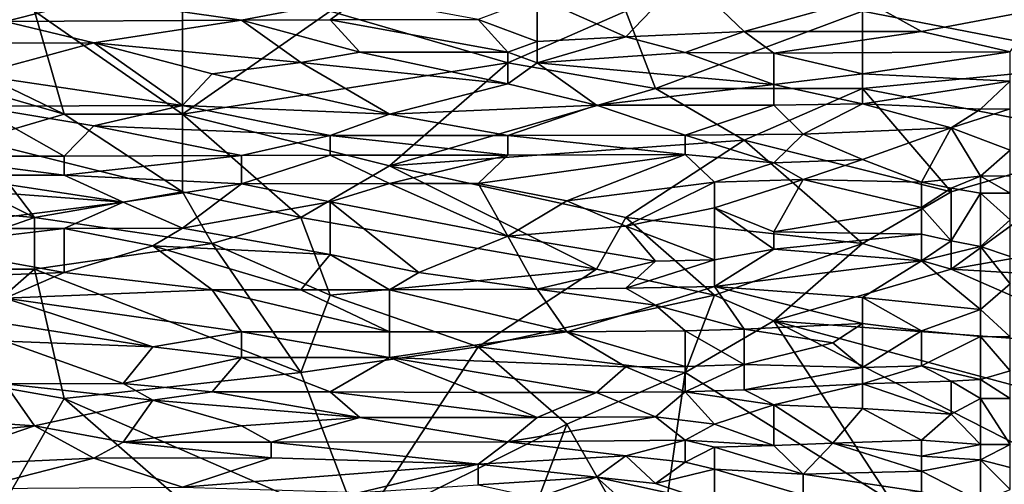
# Model space of a CAD drawing. Extents: x -161 to 11, y -10 to 160.
# Tile 283 of 499: x 0.1906 to 0.3395, y 0.1634 to 0.2337. Entities that reach past the tile are written whole.
import ezdxf

# ---------------------------------------------------------------- set-up
doc = ezdxf.new("R2010")
doc.units = 0
doc.header["$MEASUREMENT"] = 0
doc.layers.get('0').update_dxf_attribs({"linetype": 'CONTINUOUS'})

msp = doc.modelspace()

# ---------------------------------------------------------------- linework, layer by layer
for points in [[(0.31801, 0.23497, 0.26905), (0.35378, 0.24279, 0.26891), (0.35825, 0.22716, 0.26908)], [(0.17494, 0.2401, 0.63946), (0.18835, 0.2334, 0.62383), (0.20176, 0.23684, 0.63164)], [(0.26883, 0.23707, 0.63164), (0.28224, 0.23107, 0.61778), (0.29118, 0.24043, 0.63946)], [(0.28224, 0.23107, 0.61778), (0.30013, 0.23188, 0.61992), (0.29118, 0.24043, 0.63946)], [(0.29118, 0.24043, 0.63946), (0.30013, 0.23188, 0.61992), (0.31801, 0.23686, 0.63164)], [(0.15705, 0.23888, 0.26908), (0.19282, 0.23497, 0.2691), (0.19729, 0.21935, 0.26912)], [(0.17047, 0.22716, 0.26912), (0.15705, 0.23888, 0.26908), (0.19729, 0.21935, 0.26912)], [(0.19282, 0.23497, 0.2691), (0.21518, 0.23888, 0.26905), (0.21518, 0.21935, 0.26913)], [(0.23753, 0.23497, 0.2691), (0.21518, 0.21935, 0.26913), (0.21518, 0.23888, 0.26905)], [(0.22412, 0.2336, 0.62383), (0.20176, 0.23684, 0.63164), (0.18835, 0.2334, 0.62383)], [(0.20176, 0.23684, 0.63164), (0.22412, 0.2336, 0.62383), (0.242, 0.23703, 0.63164)], [(0.22412, 0.2336, 0.62383), (0.23753, 0.23365, 0.62383), (0.242, 0.23703, 0.63164)], [(0.242, 0.23703, 0.63164), (0.23753, 0.23365, 0.62383), (0.25989, 0.23368, 0.62383)], [(0.26883, 0.23038, 0.61602), (0.26883, 0.23707, 0.63164), (0.25989, 0.23368, 0.62383)], [(0.26883, 0.23038, 0.61602), (0.28224, 0.23107, 0.61778), (0.26883, 0.23707, 0.63164)], [(0.32695, 0.23186, 0.61992), (0.31801, 0.23686, 0.63164), (0.30013, 0.23188, 0.61992)], [(0.31801, 0.23686, 0.63164), (0.32695, 0.23186, 0.61992), (0.34484, 0.23525, 0.62774)], [(0.19729, 0.21935, 0.26912), (0.19282, 0.23497, 0.2691), (0.21518, 0.21935, 0.26913)], [(0.23753, 0.23497, 0.2691), (0.26436, 0.22716, 0.26914), (0.21518, 0.21935, 0.26913)], [(0.23753, 0.23497, 0.2691), (0.28224, 0.23497, 0.26907), (0.26436, 0.22716, 0.26914)], [(0.28224, 0.23497, 0.26907), (0.28671, 0.22326, 0.2691), (0.26436, 0.22716, 0.26914)], [(0.28671, 0.22326, 0.2691), (0.28224, 0.23497, 0.26907), (0.31801, 0.23497, 0.26905)], [(0.31801, 0.23497, 0.26905), (0.31801, 0.22326, 0.26909), (0.28671, 0.22326, 0.2691)], [(0.35825, 0.22716, 0.26908), (0.31801, 0.22326, 0.26909), (0.31801, 0.23497, 0.26905)], [(0.32695, 0.23186, 0.61992), (0.34036, 0.22881, 0.61211), (0.34484, 0.23525, 0.62774)], [(0.20176, 0.23018, 0.61602), (0.18835, 0.2334, 0.62383), (0.18388, 0.23011, 0.61602)], [(0.18835, 0.2334, 0.62383), (0.20176, 0.23018, 0.61602), (0.22412, 0.2336, 0.62383)], [(0.20176, 0.23018, 0.61602), (0.23306, 0.22719, 0.60821), (0.22412, 0.2336, 0.62383)], [(0.22412, 0.2336, 0.62383), (0.242, 0.22876, 0.61211), (0.23753, 0.23365, 0.62383)], [(0.242, 0.22876, 0.61211), (0.22412, 0.2336, 0.62383), (0.23306, 0.22719, 0.60821)], [(0.26436, 0.22877, 0.61211), (0.25989, 0.23368, 0.62383), (0.23753, 0.23365, 0.62383)], [(0.23753, 0.23365, 0.62383), (0.242, 0.22876, 0.61211), (0.26436, 0.22877, 0.61211)], [(0.26883, 0.23038, 0.61602), (0.25989, 0.23368, 0.62383), (0.26436, 0.22877, 0.61211)], [(0.29118, 0.22871, 0.61211), (0.28224, 0.23107, 0.61778), (0.26883, 0.22716, 0.60821)], [(0.26883, 0.23038, 0.61602), (0.26883, 0.22716, 0.60821), (0.28224, 0.23107, 0.61778)], [(0.28224, 0.23107, 0.61778), (0.29118, 0.22871, 0.61211), (0.30013, 0.23188, 0.61992)], [(0.3046, 0.22861, 0.61211), (0.30013, 0.23188, 0.61992), (0.29118, 0.22871, 0.61211)], [(0.32695, 0.23186, 0.61992), (0.30013, 0.23188, 0.61992), (0.3046, 0.22861, 0.61211)], [(0.32695, 0.23186, 0.61992), (0.3046, 0.22861, 0.61211), (0.34036, 0.22881, 0.61211)], [(0.18388, 0.22531, 0.6043), (0.21518, 0.2207, 0.59258), (0.20176, 0.23018, 0.61602)], [(0.18388, 0.23011, 0.61602), (0.18388, 0.22531, 0.6043), (0.20176, 0.23018, 0.61602)], [(0.20176, 0.23018, 0.61602), (0.21965, 0.22545, 0.6043), (0.23306, 0.22719, 0.60821)], [(0.20176, 0.23018, 0.61602), (0.21518, 0.2207, 0.59258), (0.21965, 0.22545, 0.6043)], [(0.26436, 0.22877, 0.61211), (0.26883, 0.22716, 0.60821), (0.26883, 0.23038, 0.61602)], [(0.242, 0.22876, 0.61211), (0.23306, 0.22719, 0.60821), (0.26436, 0.22397, 0.60039)], [(0.242, 0.22876, 0.61211), (0.26436, 0.22397, 0.60039), (0.26436, 0.22877, 0.61211)], [(0.26436, 0.22397, 0.60039), (0.26883, 0.22716, 0.60821), (0.26436, 0.22877, 0.61211)], [(0.3046, 0.22386, 0.60039), (0.29118, 0.22871, 0.61211), (0.26883, 0.22716, 0.60821)], [(0.29118, 0.22871, 0.61211), (0.3046, 0.22386, 0.60039), (0.3046, 0.22861, 0.61211)], [(0.3046, 0.22861, 0.61211), (0.31801, 0.22549, 0.6043), (0.34036, 0.22881, 0.61211)], [(0.31801, 0.22549, 0.6043), (0.3046, 0.22861, 0.61211), (0.3046, 0.22386, 0.60039)], [(0.31801, 0.22549, 0.6043), (0.34036, 0.22438, 0.60039), (0.34036, 0.22881, 0.61211)], [(0.17047, 0.22716, 0.26912), (0.19729, 0.21935, 0.26912), (0.18388, 0.21544, 0.2691)], [(0.21518, 0.21935, 0.26913), (0.26436, 0.22716, 0.26914), (0.24647, 0.21154, 0.26908)], [(0.21965, 0.22545, 0.6043), (0.24647, 0.21935, 0.58902), (0.23306, 0.22719, 0.60821)], [(0.23306, 0.22719, 0.60821), (0.24647, 0.21935, 0.58902), (0.26436, 0.22397, 0.60039)], [(0.26436, 0.22716, 0.26914), (0.28671, 0.22326, 0.2691), (0.24647, 0.21154, 0.26908)], [(0.26436, 0.22397, 0.60039), (0.27777, 0.22073, 0.59258), (0.26883, 0.22716, 0.60821)], [(0.26883, 0.22716, 0.60821), (0.27777, 0.22073, 0.59258), (0.3046, 0.22386, 0.60039)], [(0.31801, 0.22326, 0.26909), (0.35825, 0.22716, 0.26908), (0.35825, 0.21544, 0.26905)], [(0.18388, 0.22531, 0.6043), (0.18388, 0.22059, 0.59258), (0.21518, 0.2207, 0.59258)], [(0.21965, 0.22545, 0.6043), (0.21518, 0.2207, 0.59258), (0.24647, 0.21935, 0.58902)], [(0.3046, 0.22386, 0.60039), (0.31801, 0.22094, 0.59258), (0.31801, 0.22549, 0.6043)], [(0.34036, 0.22438, 0.60039), (0.31801, 0.22549, 0.6043), (0.31801, 0.22094, 0.59258)], [(0.26436, 0.22397, 0.60039), (0.24647, 0.21935, 0.58902), (0.27777, 0.22073, 0.59258)], [(0.27777, 0.22073, 0.59258), (0.3046, 0.22073, 0.59258), (0.3046, 0.22386, 0.60039)], [(0.3046, 0.22386, 0.60039), (0.3046, 0.22073, 0.59258), (0.31801, 0.22094, 0.59258)], [(0.31801, 0.22094, 0.59258), (0.33589, 0.22013, 0.58867), (0.34036, 0.22438, 0.60039)], [(0.33589, 0.22013, 0.58867), (0.34036, 0.22017, 0.58867), (0.34036, 0.22438, 0.60039)], [(0.28671, 0.22326, 0.2691), (0.30013, 0.21544, 0.26908), (0.24647, 0.21154, 0.26908)], [(0.28671, 0.22326, 0.2691), (0.31801, 0.22326, 0.26909), (0.30013, 0.21544, 0.26908)], [(0.30013, 0.21544, 0.26908), (0.31801, 0.22326, 0.26909), (0.33142, 0.20763, 0.26898)], [(0.35825, 0.21544, 0.26905), (0.33142, 0.20763, 0.26898), (0.31801, 0.22326, 0.26909)], [(0.17494, 0.21302, 0.57305), (0.19729, 0.21303, 0.57305), (0.18388, 0.22059, 0.59258)], [(0.18388, 0.22059, 0.59258), (0.20176, 0.2176, 0.58477), (0.21518, 0.2207, 0.59258)], [(0.19729, 0.21303, 0.57305), (0.20176, 0.2176, 0.58477), (0.18388, 0.22059, 0.59258)], [(0.23753, 0.21615, 0.58086), (0.21518, 0.2207, 0.59258), (0.20176, 0.2176, 0.58477)], [(0.21518, 0.2207, 0.59258), (0.23753, 0.21615, 0.58086), (0.24647, 0.21935, 0.58902)], [(0.24647, 0.21935, 0.58902), (0.26436, 0.21615, 0.58086), (0.27777, 0.22073, 0.59258)], [(0.27777, 0.22073, 0.59258), (0.26436, 0.21615, 0.58086), (0.29118, 0.21619, 0.58086)], [(0.27777, 0.22073, 0.59258), (0.29118, 0.21619, 0.58086), (0.3046, 0.22073, 0.59258)], [(0.29118, 0.21619, 0.58086), (0.30907, 0.21634, 0.58086), (0.3046, 0.22073, 0.59258)], [(0.30907, 0.21634, 0.58086), (0.31801, 0.22094, 0.59258), (0.3046, 0.22073, 0.59258)], [(0.33142, 0.21731, 0.58086), (0.31801, 0.22094, 0.59258), (0.30907, 0.21634, 0.58086)], [(0.31801, 0.22094, 0.59258), (0.33142, 0.21731, 0.58086), (0.33589, 0.22013, 0.58867)], [(0.16152, 0.21935, 0.26913), (0.19282, 0.20372, 0.26899), (0.14811, 0.20763, 0.26907)], [(0.16152, 0.21935, 0.26913), (0.18388, 0.21544, 0.2691), (0.19282, 0.20372, 0.26899)], [(0.18388, 0.21544, 0.2691), (0.19729, 0.21935, 0.26912), (0.21518, 0.20763, 0.26903)], [(0.21518, 0.21935, 0.26913), (0.21518, 0.20763, 0.26903), (0.19729, 0.21935, 0.26912)], [(0.24647, 0.21154, 0.26908), (0.23306, 0.20372, 0.26896), (0.21518, 0.21935, 0.26913)], [(0.23306, 0.20372, 0.26896), (0.21518, 0.20763, 0.26903), (0.21518, 0.21935, 0.26913)], [(0.26436, 0.21615, 0.58086), (0.24647, 0.21935, 0.58902), (0.23753, 0.21615, 0.58086)], [(0.34036, 0.22017, 0.58867), (0.33589, 0.22013, 0.58867), (0.33142, 0.21731, 0.58086)], [(0.33142, 0.21731, 0.58086), (0.34036, 0.21391, 0.56914), (0.34036, 0.22017, 0.58867)], [(0.20176, 0.2176, 0.58477), (0.19729, 0.21303, 0.57305), (0.22412, 0.21313, 0.57305)], [(0.20176, 0.2176, 0.58477), (0.22412, 0.21313, 0.57305), (0.23753, 0.21615, 0.58086)], [(0.23753, 0.21317, 0.57305), (0.23753, 0.21615, 0.58086), (0.22412, 0.21313, 0.57305)], [(0.23753, 0.21615, 0.58086), (0.26436, 0.21316, 0.57305), (0.26436, 0.21615, 0.58086)], [(0.26436, 0.21316, 0.57305), (0.23753, 0.21615, 0.58086), (0.23753, 0.21317, 0.57305)], [(0.26436, 0.21615, 0.58086), (0.29118, 0.21325, 0.57305), (0.29118, 0.21619, 0.58086)], [(0.29118, 0.21325, 0.57305), (0.26436, 0.21615, 0.58086), (0.26436, 0.21316, 0.57305)], [(0.29118, 0.21619, 0.58086), (0.3046, 0.21201, 0.56914), (0.30907, 0.21634, 0.58086)], [(0.29118, 0.21619, 0.58086), (0.29118, 0.21325, 0.57305), (0.3046, 0.21201, 0.56914)], [(0.3046, 0.21201, 0.56914), (0.31801, 0.21253, 0.56914), (0.30907, 0.21634, 0.58086)], [(0.33142, 0.21731, 0.58086), (0.30907, 0.21634, 0.58086), (0.31801, 0.21253, 0.56914)], [(0.31801, 0.21253, 0.56914), (0.32695, 0.20911, 0.55742), (0.33142, 0.21731, 0.58086)], [(0.32695, 0.20911, 0.55742), (0.33589, 0.20999, 0.55742), (0.33142, 0.21731, 0.58086)], [(0.33589, 0.20999, 0.55742), (0.34036, 0.21391, 0.56914), (0.33142, 0.21731, 0.58086)], [(0.21518, 0.20763, 0.26903), (0.19282, 0.20372, 0.26899), (0.18388, 0.21544, 0.2691)], [(0.24647, 0.21154, 0.26908), (0.30013, 0.21544, 0.26908), (0.28224, 0.20372, 0.26893)], [(0.30013, 0.21544, 0.26908), (0.31801, 0.19982, 0.26886), (0.28224, 0.20372, 0.26893)], [(0.33142, 0.20763, 0.26898), (0.31801, 0.19982, 0.26886), (0.30013, 0.21544, 0.26908)], [(0.35825, 0.21544, 0.26905), (0.37613, 0.20372, 0.26891), (0.33142, 0.19591, 0.26876)], [(0.33142, 0.19591, 0.26876), (0.33142, 0.20763, 0.26898), (0.35825, 0.21544, 0.26905)], [(0.17494, 0.21302, 0.57305), (0.19729, 0.21014, 0.56524), (0.19729, 0.21303, 0.57305)], [(0.19729, 0.21014, 0.56524), (0.17494, 0.21302, 0.57305), (0.17941, 0.21014, 0.56524)], [(0.19729, 0.21014, 0.56524), (0.22412, 0.20883, 0.56133), (0.22412, 0.21313, 0.57305)], [(0.22412, 0.21313, 0.57305), (0.19729, 0.21303, 0.57305), (0.19729, 0.21014, 0.56524)], [(0.22412, 0.21313, 0.57305), (0.22412, 0.20883, 0.56133), (0.23753, 0.21317, 0.57305)], [(0.22412, 0.20883, 0.56133), (0.24647, 0.20888, 0.56133), (0.23753, 0.21317, 0.57305)], [(0.23753, 0.21317, 0.57305), (0.24647, 0.20888, 0.56133), (0.26436, 0.21316, 0.57305)], [(0.25989, 0.2089, 0.56133), (0.26436, 0.21316, 0.57305), (0.24647, 0.20888, 0.56133)], [(0.26436, 0.21316, 0.57305), (0.25989, 0.2089, 0.56133), (0.29118, 0.21325, 0.57305)], [(0.25989, 0.2089, 0.56133), (0.2733, 0.20626, 0.55352), (0.29118, 0.21325, 0.57305)], [(0.29565, 0.20911, 0.56133), (0.29118, 0.21325, 0.57305), (0.2733, 0.20626, 0.55352)], [(0.29118, 0.21325, 0.57305), (0.29565, 0.20911, 0.56133), (0.3046, 0.21201, 0.56914)], [(0.33589, 0.20999, 0.55742), (0.34036, 0.21006, 0.55742), (0.34036, 0.21391, 0.56914)], [(0.23306, 0.20372, 0.26896), (0.24647, 0.21154, 0.26908), (0.27777, 0.19591, 0.26875)], [(0.28224, 0.20372, 0.26893), (0.27777, 0.19591, 0.26875), (0.24647, 0.21154, 0.26908)], [(0.30907, 0.20949, 0.56133), (0.3046, 0.21201, 0.56914), (0.29565, 0.20911, 0.56133)], [(0.3046, 0.21201, 0.56914), (0.30907, 0.20949, 0.56133), (0.31801, 0.21253, 0.56914)], [(0.32695, 0.20911, 0.55742), (0.31801, 0.21253, 0.56914), (0.30907, 0.20949, 0.56133)], [(0.20623, 0.20608, 0.55352), (0.17941, 0.21014, 0.56524), (0.17047, 0.20875, 0.56133)], [(0.20623, 0.20608, 0.55352), (0.19729, 0.21014, 0.56524), (0.17941, 0.21014, 0.56524)], [(0.22412, 0.20883, 0.56133), (0.19729, 0.21014, 0.56524), (0.20623, 0.20608, 0.55352)], [(0.33589, 0.20999, 0.55742), (0.32695, 0.20911, 0.55742), (0.33142, 0.20818, 0.55352)], [(0.33589, 0.20743, 0.54961), (0.33589, 0.20999, 0.55742), (0.33142, 0.20818, 0.55352)], [(0.33589, 0.20999, 0.55742), (0.34036, 0.20743, 0.54961), (0.34036, 0.21006, 0.55742)], [(0.34036, 0.20743, 0.54961), (0.33589, 0.20999, 0.55742), (0.33589, 0.20743, 0.54961)], [(0.17047, 0.20875, 0.56133), (0.17494, 0.20208, 0.5418), (0.20623, 0.20608, 0.55352)], [(0.20623, 0.20608, 0.55352), (0.21518, 0.20211, 0.5418), (0.22412, 0.20883, 0.56133)], [(0.22412, 0.20883, 0.56133), (0.21518, 0.20211, 0.5418), (0.23753, 0.20613, 0.55352)], [(0.22412, 0.20883, 0.56133), (0.23753, 0.20613, 0.55352), (0.24647, 0.20888, 0.56133)], [(0.23753, 0.20613, 0.55352), (0.26436, 0.20093, 0.53789), (0.24647, 0.20888, 0.56133)], [(0.26436, 0.20093, 0.53789), (0.25989, 0.2089, 0.56133), (0.24647, 0.20888, 0.56133)], [(0.25989, 0.2089, 0.56133), (0.26436, 0.20093, 0.53789), (0.2733, 0.20626, 0.55352)], [(0.2733, 0.20626, 0.55352), (0.28224, 0.20243, 0.5418), (0.29565, 0.20911, 0.56133)], [(0.29565, 0.20522, 0.54961), (0.29565, 0.20911, 0.56133), (0.28224, 0.20243, 0.5418)], [(0.29565, 0.20911, 0.56133), (0.29565, 0.20522, 0.54961), (0.30907, 0.20949, 0.56133)], [(0.3046, 0.20155, 0.53789), (0.30907, 0.20949, 0.56133), (0.29565, 0.20522, 0.54961)], [(0.30907, 0.20949, 0.56133), (0.3046, 0.20155, 0.53789), (0.32695, 0.20524, 0.54571)], [(0.30907, 0.20949, 0.56133), (0.32695, 0.20524, 0.54571), (0.32695, 0.20911, 0.55742)], [(0.32695, 0.20911, 0.55742), (0.32695, 0.20524, 0.54571), (0.33142, 0.20818, 0.55352)], [(0.19282, 0.20372, 0.26899), (0.17047, 0.19591, 0.26881), (0.14811, 0.20763, 0.26907)], [(0.21518, 0.20763, 0.26903), (0.21965, 0.19982, 0.26888), (0.19282, 0.20372, 0.26899)], [(0.23306, 0.20372, 0.26896), (0.21965, 0.19982, 0.26888), (0.21518, 0.20763, 0.26903)], [(0.33142, 0.20763, 0.26898), (0.33142, 0.19591, 0.26876), (0.31801, 0.19982, 0.26886)], [(0.33142, 0.20021, 0.53008), (0.33142, 0.20818, 0.55352), (0.32695, 0.20524, 0.54571)], [(0.33142, 0.20818, 0.55352), (0.33142, 0.20021, 0.53008), (0.33589, 0.20743, 0.54961)], [(0.33589, 0.19934, 0.52617), (0.33589, 0.20743, 0.54961), (0.33142, 0.20021, 0.53008)], [(0.33589, 0.20743, 0.54961), (0.34036, 0.20337, 0.53789), (0.34036, 0.20743, 0.54961)], [(0.33589, 0.19934, 0.52617), (0.34036, 0.20337, 0.53789), (0.33589, 0.20743, 0.54961)], [(0.19729, 0.20206, 0.5418), (0.20623, 0.20608, 0.55352), (0.17494, 0.20208, 0.5418)], [(0.19729, 0.20206, 0.5418), (0.21518, 0.20211, 0.5418), (0.20623, 0.20608, 0.55352)], [(0.21518, 0.20211, 0.5418), (0.23753, 0.19812, 0.53008), (0.23753, 0.20613, 0.55352)], [(0.25094, 0.19544, 0.52227), (0.26436, 0.20093, 0.53789), (0.23753, 0.20613, 0.55352)], [(0.23753, 0.19812, 0.53008), (0.25094, 0.19544, 0.52227), (0.23753, 0.20613, 0.55352)], [(0.26436, 0.20093, 0.53789), (0.28224, 0.20243, 0.5418), (0.2733, 0.20626, 0.55352)], [(0.28224, 0.20243, 0.5418), (0.29565, 0.19733, 0.52617), (0.29565, 0.20522, 0.54961)], [(0.3046, 0.19895, 0.53008), (0.3046, 0.20155, 0.53789), (0.29565, 0.20522, 0.54961)], [(0.3046, 0.19895, 0.53008), (0.29565, 0.20522, 0.54961), (0.29565, 0.19733, 0.52617)], [(0.3046, 0.20155, 0.53789), (0.32695, 0.20122, 0.53399), (0.32695, 0.20524, 0.54571)], [(0.33142, 0.20021, 0.53008), (0.32695, 0.20524, 0.54571), (0.32695, 0.20122, 0.53399)], [(0.19282, 0.20372, 0.26899), (0.19282, 0.19591, 0.26882), (0.17047, 0.19591, 0.26881)], [(0.21965, 0.19982, 0.26888), (0.19282, 0.19591, 0.26882), (0.19282, 0.20372, 0.26899)], [(0.23306, 0.20372, 0.26896), (0.23753, 0.19201, 0.26865), (0.21965, 0.19982, 0.26888)], [(0.27777, 0.19591, 0.26875), (0.23753, 0.19201, 0.26865), (0.23306, 0.20372, 0.26896)], [(0.27777, 0.19591, 0.26875), (0.28224, 0.20372, 0.26893), (0.29565, 0.19201, 0.26861)], [(0.31801, 0.19982, 0.26886), (0.29565, 0.19201, 0.26861), (0.28224, 0.20372, 0.26893)], [(0.33142, 0.19591, 0.26876), (0.37613, 0.20372, 0.26891), (0.39849, 0.19201, 0.26865)], [(0.34036, 0.19784, 0.52227), (0.34036, 0.20337, 0.53789), (0.33589, 0.19934, 0.52617)], [(0.17494, 0.20208, 0.5418), (0.17494, 0.19947, 0.53399), (0.19729, 0.20206, 0.5418)], [(0.17494, 0.19947, 0.53399), (0.19729, 0.19543, 0.52227), (0.19729, 0.20206, 0.5418)], [(0.19729, 0.20206, 0.5418), (0.2107, 0.19946, 0.53399), (0.21518, 0.20211, 0.5418)], [(0.2107, 0.19946, 0.53399), (0.19729, 0.20206, 0.5418), (0.19729, 0.19543, 0.52227)], [(0.21518, 0.20211, 0.5418), (0.2107, 0.19946, 0.53399), (0.23753, 0.19812, 0.53008)], [(0.26436, 0.20093, 0.53789), (0.28671, 0.19712, 0.52617), (0.28224, 0.20243, 0.5418)], [(0.28671, 0.19712, 0.52617), (0.29565, 0.19733, 0.52617), (0.28224, 0.20243, 0.5418)], [(0.32695, 0.20122, 0.53399), (0.3046, 0.20155, 0.53789), (0.3046, 0.19895, 0.53008)], [(0.3046, 0.19895, 0.53008), (0.32695, 0.1972, 0.52227), (0.32695, 0.20122, 0.53399)], [(0.32695, 0.1972, 0.52227), (0.33142, 0.20021, 0.53008), (0.32695, 0.20122, 0.53399)], [(0.21965, 0.19982, 0.26888), (0.23306, 0.18029, 0.26813), (0.19282, 0.19591, 0.26882)], [(0.23753, 0.19201, 0.26865), (0.23306, 0.18029, 0.26813), (0.21965, 0.19982, 0.26888)], [(0.26883, 0.19289, 0.51446), (0.26436, 0.20093, 0.53789), (0.25094, 0.19544, 0.52227)], [(0.26436, 0.20093, 0.53789), (0.26883, 0.19289, 0.51446), (0.28671, 0.19712, 0.52617)], [(0.29565, 0.19201, 0.26861), (0.31801, 0.19982, 0.26886), (0.3046, 0.1881, 0.26847)], [(0.31801, 0.19982, 0.26886), (0.33142, 0.19591, 0.26876), (0.3046, 0.1881, 0.26847)], [(0.33589, 0.19934, 0.52617), (0.33142, 0.20021, 0.53008), (0.32695, 0.1972, 0.52227)], [(0.17494, 0.19947, 0.53399), (0.16599, 0.19419, 0.51836), (0.19729, 0.19543, 0.52227)], [(0.19729, 0.19543, 0.52227), (0.21965, 0.19282, 0.51446), (0.2107, 0.19946, 0.53399)], [(0.2107, 0.19946, 0.53399), (0.23306, 0.19279, 0.51446), (0.23753, 0.19812, 0.53008)], [(0.2107, 0.19946, 0.53399), (0.21965, 0.19282, 0.51446), (0.23306, 0.19279, 0.51446)], [(0.23306, 0.19279, 0.51446), (0.24647, 0.19282, 0.51446), (0.23753, 0.19812, 0.53008)], [(0.24647, 0.19282, 0.51446), (0.25094, 0.19544, 0.52227), (0.23753, 0.19812, 0.53008)], [(0.3046, 0.19895, 0.53008), (0.29565, 0.19332, 0.51446), (0.32695, 0.1972, 0.52227)], [(0.29565, 0.19733, 0.52617), (0.29565, 0.19332, 0.51446), (0.3046, 0.19895, 0.53008)], [(0.32695, 0.1972, 0.52227), (0.33589, 0.18981, 0.49883), (0.33589, 0.19934, 0.52617)], [(0.33589, 0.19934, 0.52617), (0.34036, 0.19373, 0.51055), (0.34036, 0.19784, 0.52227)], [(0.33589, 0.18981, 0.49883), (0.34036, 0.19373, 0.51055), (0.33589, 0.19934, 0.52617)], [(0.26883, 0.19289, 0.51446), (0.28224, 0.19303, 0.51446), (0.28671, 0.19712, 0.52617)], [(0.29565, 0.19332, 0.51446), (0.29565, 0.19733, 0.52617), (0.28224, 0.19303, 0.51446)], [(0.28671, 0.19712, 0.52617), (0.28224, 0.19303, 0.51446), (0.29565, 0.19733, 0.52617)], [(0.31801, 0.19166, 0.50664), (0.32695, 0.1972, 0.52227), (0.29565, 0.19332, 0.51446)], [(0.31801, 0.19166, 0.50664), (0.33589, 0.18981, 0.49883), (0.32695, 0.1972, 0.52227)], [(0.16599, 0.19419, 0.51836), (0.18835, 0.19152, 0.51055), (0.19729, 0.19543, 0.52227)], [(0.19282, 0.19591, 0.26882), (0.17494, 0.18029, 0.26819), (0.17047, 0.19591, 0.26881)], [(0.19282, 0.19591, 0.26882), (0.19729, 0.17638, 0.26799), (0.17494, 0.18029, 0.26819)], [(0.19729, 0.19543, 0.52227), (0.18835, 0.19152, 0.51055), (0.21965, 0.19282, 0.51446)], [(0.19729, 0.17638, 0.26799), (0.19282, 0.19591, 0.26882), (0.23306, 0.18029, 0.26813)], [(0.23753, 0.19201, 0.26865), (0.27777, 0.19591, 0.26875), (0.25989, 0.18419, 0.26831)], [(0.26883, 0.19289, 0.51446), (0.25094, 0.19544, 0.52227), (0.24647, 0.19282, 0.51446)], [(0.27777, 0.19591, 0.26875), (0.29565, 0.19201, 0.26861), (0.25989, 0.18419, 0.26831)], [(0.33142, 0.19591, 0.26876), (0.35825, 0.18419, 0.26835), (0.3046, 0.1881, 0.26847)], [(0.35825, 0.18419, 0.26835), (0.33142, 0.19591, 0.26876), (0.39849, 0.19201, 0.26865)], [(0.33589, 0.18981, 0.49883), (0.34036, 0.18571, 0.48711), (0.34036, 0.19373, 0.51055)], [(0.18835, 0.19152, 0.51055), (0.22412, 0.18644, 0.49492), (0.21965, 0.19282, 0.51446)], [(0.24647, 0.18644, 0.49492), (0.23306, 0.19279, 0.51446), (0.21965, 0.19282, 0.51446)], [(0.21965, 0.19282, 0.51446), (0.22412, 0.18644, 0.49492), (0.24647, 0.18644, 0.49492)], [(0.23306, 0.19279, 0.51446), (0.24647, 0.18644, 0.49492), (0.24647, 0.19282, 0.51446)], [(0.24647, 0.19282, 0.51446), (0.2733, 0.18644, 0.49492), (0.26883, 0.19289, 0.51446)], [(0.24647, 0.19282, 0.51446), (0.24647, 0.18644, 0.49492), (0.2733, 0.18644, 0.49492)], [(0.26883, 0.19289, 0.51446), (0.28671, 0.19049, 0.50664), (0.28224, 0.19303, 0.51446)], [(0.26883, 0.19289, 0.51446), (0.2733, 0.18644, 0.49492), (0.28671, 0.19049, 0.50664)], [(0.29565, 0.19332, 0.51446), (0.28224, 0.19303, 0.51446), (0.28671, 0.19049, 0.50664)], [(0.28671, 0.19049, 0.50664), (0.30013, 0.18685, 0.49492), (0.29565, 0.19332, 0.51446)], [(0.29565, 0.19332, 0.51446), (0.30013, 0.18685, 0.49492), (0.31801, 0.1877, 0.49492)], [(0.29565, 0.19332, 0.51446), (0.31801, 0.1877, 0.49492), (0.31801, 0.19166, 0.50664)], [(0.18835, 0.19152, 0.51055), (0.2107, 0.18419, 0.4882), (0.22412, 0.18644, 0.49492)], [(0.18835, 0.18769, 0.49883), (0.2107, 0.18419, 0.4882), (0.18835, 0.19152, 0.51055)], [(0.25989, 0.18419, 0.26831), (0.23306, 0.18029, 0.26813), (0.23753, 0.19201, 0.26865)], [(0.29565, 0.19201, 0.26861), (0.29118, 0.18029, 0.26812), (0.25989, 0.18419, 0.26831)], [(0.3046, 0.1881, 0.26847), (0.29118, 0.18029, 0.26812), (0.29565, 0.19201, 0.26861)], [(0.31801, 0.19166, 0.50664), (0.32695, 0.18659, 0.49102), (0.33589, 0.18981, 0.49883)], [(0.31801, 0.1877, 0.49492), (0.32695, 0.18659, 0.49102), (0.31801, 0.19166, 0.50664)], [(0.2733, 0.18644, 0.49492), (0.29118, 0.18659, 0.49492), (0.28671, 0.19049, 0.50664)], [(0.28671, 0.19049, 0.50664), (0.29118, 0.18659, 0.49492), (0.30013, 0.18685, 0.49492)], [(0.32695, 0.18659, 0.49102), (0.33589, 0.18574, 0.48711), (0.33589, 0.18981, 0.49883)], [(0.33589, 0.18574, 0.48711), (0.34036, 0.18571, 0.48711), (0.33589, 0.18981, 0.49883)], [(0.18835, 0.18769, 0.49883), (0.18835, 0.18505, 0.49102), (0.2107, 0.18419, 0.4882)], [(0.29118, 0.18029, 0.26812), (0.3046, 0.1881, 0.26847), (0.32248, 0.16076, 0.26729)], [(0.31354, 0.18476, 0.48711), (0.31801, 0.1877, 0.49492), (0.30013, 0.18685, 0.49492)], [(0.3046, 0.1881, 0.26847), (0.35825, 0.18419, 0.26835), (0.36272, 0.17247, 0.26787)], [(0.36272, 0.17247, 0.26787), (0.35825, 0.16076, 0.26739), (0.3046, 0.1881, 0.26847)], [(0.35825, 0.16076, 0.26739), (0.32248, 0.16076, 0.26729), (0.3046, 0.1881, 0.26847)], [(0.31354, 0.18476, 0.48711), (0.31801, 0.18107, 0.47539), (0.31801, 0.1877, 0.49492)], [(0.31801, 0.18107, 0.47539), (0.32695, 0.18659, 0.49102), (0.31801, 0.1877, 0.49492)], [(0.2107, 0.18419, 0.4882), (0.22412, 0.18258, 0.48321), (0.22412, 0.18644, 0.49492)], [(0.22412, 0.18644, 0.49492), (0.24647, 0.18255, 0.48321), (0.24647, 0.18644, 0.49492)], [(0.22412, 0.18644, 0.49492), (0.22412, 0.18258, 0.48321), (0.24647, 0.18255, 0.48321)], [(0.28224, 0.18117, 0.4793), (0.2733, 0.18644, 0.49492), (0.24647, 0.18255, 0.48321)], [(0.24647, 0.18644, 0.49492), (0.24647, 0.18255, 0.48321), (0.2733, 0.18644, 0.49492)], [(0.29118, 0.18121, 0.4793), (0.29118, 0.18659, 0.49492), (0.2733, 0.18644, 0.49492)], [(0.2733, 0.18644, 0.49492), (0.28224, 0.18117, 0.4793), (0.29118, 0.18121, 0.4793)], [(0.30013, 0.18149, 0.4793), (0.30013, 0.18685, 0.49492), (0.29118, 0.18659, 0.49492)], [(0.29118, 0.18121, 0.4793), (0.30013, 0.18149, 0.4793), (0.29118, 0.18659, 0.49492)], [(0.30013, 0.18685, 0.49492), (0.30013, 0.18149, 0.4793), (0.31354, 0.18476, 0.48711)], [(0.31801, 0.18107, 0.47539), (0.32695, 0.18131, 0.47539), (0.32695, 0.18659, 0.49102)], [(0.32695, 0.18659, 0.49102), (0.32695, 0.18131, 0.47539), (0.33589, 0.18574, 0.48711)], [(0.18835, 0.18505, 0.49102), (0.20623, 0.17865, 0.47149), (0.2107, 0.18419, 0.4882)], [(0.20623, 0.17865, 0.47149), (0.18835, 0.18505, 0.49102), (0.18835, 0.17857, 0.47149)], [(0.30013, 0.18149, 0.4793), (0.31801, 0.18107, 0.47539), (0.31354, 0.18476, 0.48711)], [(0.33589, 0.17925, 0.46758), (0.33589, 0.18574, 0.48711), (0.32695, 0.18131, 0.47539)], [(0.33589, 0.18574, 0.48711), (0.34036, 0.18056, 0.47149), (0.34036, 0.18571, 0.48711)], [(0.33589, 0.17925, 0.46758), (0.34036, 0.18056, 0.47149), (0.33589, 0.18574, 0.48711)], [(0.22412, 0.18258, 0.48321), (0.2107, 0.18419, 0.4882), (0.20623, 0.17865, 0.47149)], [(0.242, 0.15685, 0.267), (0.23306, 0.18029, 0.26813), (0.25989, 0.18419, 0.26831)], [(0.2733, 0.17247, 0.26775), (0.242, 0.15685, 0.267), (0.25989, 0.18419, 0.26831)], [(0.29118, 0.18029, 0.26812), (0.2733, 0.17247, 0.26775), (0.25989, 0.18419, 0.26831)], [(0.20623, 0.17865, 0.47149), (0.21965, 0.17735, 0.46758), (0.22412, 0.18258, 0.48321)], [(0.21965, 0.17735, 0.46758), (0.23753, 0.17735, 0.46758), (0.22412, 0.18258, 0.48321)], [(0.22412, 0.18258, 0.48321), (0.23753, 0.17735, 0.46758), (0.24647, 0.18255, 0.48321)], [(0.23753, 0.17735, 0.46758), (0.25989, 0.17728, 0.46758), (0.24647, 0.18255, 0.48321)], [(0.24647, 0.18255, 0.48321), (0.27777, 0.17728, 0.46758), (0.28224, 0.18117, 0.4793)], [(0.27777, 0.17728, 0.46758), (0.24647, 0.18255, 0.48321), (0.25989, 0.17728, 0.46758)], [(0.19729, 0.17638, 0.26799), (0.18835, 0.16076, 0.26716), (0.17494, 0.18029, 0.26819)], [(0.19729, 0.17638, 0.26799), (0.23306, 0.18029, 0.26813), (0.242, 0.15685, 0.267)], [(0.28671, 0.14904, 0.26669), (0.2733, 0.17247, 0.26775), (0.29118, 0.18029, 0.26812)], [(0.29118, 0.17738, 0.46758), (0.28224, 0.18117, 0.4793), (0.27777, 0.17728, 0.46758)], [(0.28224, 0.18117, 0.4793), (0.29118, 0.17738, 0.46758), (0.29118, 0.18121, 0.4793)], [(0.32248, 0.16076, 0.26729), (0.28671, 0.14904, 0.26669), (0.29118, 0.18029, 0.26812)], [(0.29118, 0.17738, 0.46758), (0.30013, 0.17766, 0.46758), (0.30013, 0.18149, 0.4793)], [(0.29118, 0.18121, 0.4793), (0.29118, 0.17738, 0.46758), (0.30013, 0.18149, 0.4793)], [(0.31801, 0.18107, 0.47539), (0.30013, 0.18149, 0.4793), (0.30013, 0.17766, 0.46758)], [(0.31801, 0.17856, 0.46758), (0.31801, 0.18107, 0.47539), (0.30013, 0.17766, 0.46758)], [(0.31801, 0.18107, 0.47539), (0.31801, 0.17856, 0.46758), (0.32695, 0.18131, 0.47539)], [(0.31801, 0.17856, 0.46758), (0.33142, 0.17896, 0.46758), (0.32695, 0.18131, 0.47539)], [(0.32695, 0.18131, 0.47539), (0.33142, 0.17896, 0.46758), (0.33589, 0.17925, 0.46758)], [(0.33589, 0.17925, 0.46758), (0.34036, 0.17638, 0.45823), (0.34036, 0.18056, 0.47149)], [(0.31801, 0.17856, 0.46758), (0.33142, 0.17398, 0.45196), (0.33142, 0.17896, 0.46758)], [(0.33589, 0.17638, 0.45842), (0.33589, 0.17925, 0.46758), (0.33142, 0.17896, 0.46758)], [(0.33142, 0.17398, 0.45196), (0.33589, 0.17638, 0.45842), (0.33142, 0.17896, 0.46758)], [(0.34036, 0.17638, 0.45823), (0.33589, 0.17925, 0.46758), (0.33589, 0.17638, 0.45842)], [(0.17494, 0.17342, 0.45586), (0.19282, 0.17221, 0.45196), (0.18835, 0.17857, 0.47149)], [(0.18835, 0.17857, 0.47149), (0.2107, 0.17609, 0.46367), (0.20623, 0.17865, 0.47149)], [(0.18835, 0.17857, 0.47149), (0.19282, 0.17221, 0.45196), (0.2107, 0.17609, 0.46367)], [(0.21965, 0.17735, 0.46758), (0.20623, 0.17865, 0.47149), (0.2107, 0.17609, 0.46367)], [(0.242, 0.1735, 0.45586), (0.21965, 0.17735, 0.46758), (0.2107, 0.17609, 0.46367)], [(0.242, 0.1735, 0.45586), (0.23753, 0.17735, 0.46758), (0.21965, 0.17735, 0.46758)], [(0.23753, 0.17735, 0.46758), (0.26883, 0.1735, 0.45586), (0.25989, 0.17728, 0.46758)], [(0.23753, 0.17735, 0.46758), (0.242, 0.1735, 0.45586), (0.26883, 0.1735, 0.45586)], [(0.26883, 0.1735, 0.45586), (0.27777, 0.17728, 0.46758), (0.25989, 0.17728, 0.46758)], [(0.26883, 0.1735, 0.45586), (0.28671, 0.17361, 0.45586), (0.27777, 0.17728, 0.46758)], [(0.27777, 0.17728, 0.46758), (0.28671, 0.17361, 0.45586), (0.29118, 0.17738, 0.46758)], [(0.29565, 0.17247, 0.4516), (0.29118, 0.17738, 0.46758), (0.28671, 0.17361, 0.45586)], [(0.29118, 0.17738, 0.46758), (0.3046, 0.17542, 0.45977), (0.30013, 0.17766, 0.46758)], [(0.3046, 0.17542, 0.45977), (0.29118, 0.17738, 0.46758), (0.29565, 0.17247, 0.4516)], [(0.31801, 0.17856, 0.46758), (0.30013, 0.17766, 0.46758), (0.3046, 0.17542, 0.45977)], [(0.3046, 0.17542, 0.45977), (0.31801, 0.17483, 0.45586), (0.31801, 0.17856, 0.46758)], [(0.31801, 0.17483, 0.45586), (0.33142, 0.17398, 0.45196), (0.31801, 0.17856, 0.46758)], [(0.18835, 0.16076, 0.26716), (0.19729, 0.17638, 0.26799), (0.22859, 0.14904, 0.26658)], [(0.19282, 0.17221, 0.45196), (0.20623, 0.16974, 0.44414), (0.2107, 0.17609, 0.46367)], [(0.242, 0.15685, 0.267), (0.22859, 0.14904, 0.26658), (0.19729, 0.17638, 0.26799)], [(0.22412, 0.17222, 0.45196), (0.2107, 0.17609, 0.46367), (0.20623, 0.16974, 0.44414)], [(0.2107, 0.17609, 0.46367), (0.22412, 0.17222, 0.45196), (0.242, 0.1735, 0.45586)], [(0.33589, 0.16938, 0.43633), (0.33589, 0.17638, 0.45842), (0.33142, 0.17398, 0.45196)], [(0.33589, 0.17638, 0.45842), (0.34036, 0.16941, 0.43633), (0.34036, 0.17638, 0.45823)], [(0.34036, 0.16941, 0.43633), (0.33589, 0.17638, 0.45842), (0.33589, 0.16938, 0.43633)], [(0.29565, 0.17247, 0.4516), (0.3046, 0.16924, 0.44024), (0.3046, 0.17542, 0.45977)], [(0.3046, 0.17542, 0.45977), (0.31354, 0.16959, 0.44024), (0.31801, 0.17483, 0.45586)], [(0.3046, 0.16924, 0.44024), (0.31354, 0.16959, 0.44024), (0.3046, 0.17542, 0.45977)], [(0.31354, 0.16959, 0.44024), (0.32695, 0.17006, 0.44024), (0.31801, 0.17483, 0.45586)], [(0.31801, 0.17483, 0.45586), (0.32695, 0.17006, 0.44024), (0.33142, 0.17398, 0.45196)], [(0.17494, 0.17342, 0.45586), (0.16599, 0.16965, 0.44414), (0.19282, 0.17221, 0.45196)], [(0.22412, 0.17222, 0.45196), (0.22859, 0.16975, 0.44414), (0.242, 0.1735, 0.45586)], [(0.26436, 0.16981, 0.44414), (0.242, 0.1735, 0.45586), (0.22859, 0.16975, 0.44414)], [(0.242, 0.1735, 0.45586), (0.26436, 0.16981, 0.44414), (0.26883, 0.1735, 0.45586)], [(0.26883, 0.1735, 0.45586), (0.26436, 0.16981, 0.44414), (0.28671, 0.17361, 0.45586)], [(0.26436, 0.16981, 0.44414), (0.29118, 0.17006, 0.44414), (0.28671, 0.17361, 0.45586)], [(0.29118, 0.17006, 0.44414), (0.29565, 0.17247, 0.4516), (0.28671, 0.17361, 0.45586)], [(0.32695, 0.17006, 0.44024), (0.33589, 0.16938, 0.43633), (0.33142, 0.17398, 0.45196)], [(0.17494, 0.16611, 0.43242), (0.19282, 0.17221, 0.45196), (0.16599, 0.16965, 0.44414)], [(0.17494, 0.16611, 0.43242), (0.20176, 0.16736, 0.43633), (0.19282, 0.17221, 0.45196)], [(0.19282, 0.17221, 0.45196), (0.20176, 0.16736, 0.43633), (0.20623, 0.16974, 0.44414)], [(0.20623, 0.16974, 0.44414), (0.22859, 0.16975, 0.44414), (0.22412, 0.17222, 0.45196)], [(0.2733, 0.17247, 0.26775), (0.26436, 0.14904, 0.26665), (0.242, 0.15685, 0.267)], [(0.28671, 0.14904, 0.26669), (0.26436, 0.14904, 0.26665), (0.2733, 0.17247, 0.26775)], [(0.3046, 0.16924, 0.44024), (0.29565, 0.17247, 0.4516), (0.29118, 0.17006, 0.44414)], [(0.20623, 0.16974, 0.44414), (0.22859, 0.16741, 0.43633), (0.22859, 0.16975, 0.44414)], [(0.22859, 0.16975, 0.44414), (0.25989, 0.16642, 0.43242), (0.26436, 0.16981, 0.44414)], [(0.22859, 0.16975, 0.44414), (0.22859, 0.16741, 0.43633), (0.25989, 0.16642, 0.43242)], [(0.28224, 0.16771, 0.43633), (0.26436, 0.16981, 0.44414), (0.25989, 0.16642, 0.43242)], [(0.26436, 0.16981, 0.44414), (0.28224, 0.16771, 0.43633), (0.29118, 0.17006, 0.44414)], [(0.28224, 0.16771, 0.43633), (0.29118, 0.16671, 0.43242), (0.29118, 0.17006, 0.44414)], [(0.29118, 0.17006, 0.44414), (0.29565, 0.16899, 0.44024), (0.3046, 0.16924, 0.44024)], [(0.29118, 0.17006, 0.44414), (0.29118, 0.16671, 0.43242), (0.29565, 0.16899, 0.44024)], [(0.32695, 0.16766, 0.43242), (0.32695, 0.17006, 0.44024), (0.31354, 0.16959, 0.44024)], [(0.32695, 0.17006, 0.44024), (0.32695, 0.16766, 0.43242), (0.33589, 0.16938, 0.43633)], [(0.20623, 0.16974, 0.44414), (0.20176, 0.16736, 0.43633), (0.22859, 0.16741, 0.43633)], [(0.29118, 0.16671, 0.43242), (0.29565, 0.16569, 0.42852), (0.29565, 0.16899, 0.44024)], [(0.30907, 0.1649, 0.42461), (0.3046, 0.16924, 0.44024), (0.29565, 0.16899, 0.44024)], [(0.29565, 0.16569, 0.42852), (0.30907, 0.1649, 0.42461), (0.29565, 0.16899, 0.44024)], [(0.30907, 0.1649, 0.42461), (0.31354, 0.16959, 0.44024), (0.3046, 0.16924, 0.44024)], [(0.30907, 0.1649, 0.42461), (0.32695, 0.16539, 0.42461), (0.31354, 0.16959, 0.44024)], [(0.31354, 0.16959, 0.44024), (0.32695, 0.16539, 0.42461), (0.32695, 0.16766, 0.43242)], [(0.33589, 0.16707, 0.42852), (0.33589, 0.16938, 0.43633), (0.32695, 0.16766, 0.43242)], [(0.33589, 0.16707, 0.42852), (0.34036, 0.16941, 0.43633), (0.33589, 0.16938, 0.43633)], [(0.33589, 0.16707, 0.42852), (0.34036, 0.16593, 0.42461), (0.34036, 0.16941, 0.43633)], [(0.17494, 0.16611, 0.43242), (0.18388, 0.16275, 0.42071), (0.20176, 0.16736, 0.43633)], [(0.21518, 0.16295, 0.42071), (0.20176, 0.16736, 0.43633), (0.18388, 0.16275, 0.42071)], [(0.20176, 0.16736, 0.43633), (0.21518, 0.16295, 0.42071), (0.22859, 0.16741, 0.43633)], [(0.22859, 0.16741, 0.43633), (0.21518, 0.16295, 0.42071), (0.25989, 0.16642, 0.43242)], [(0.27777, 0.16447, 0.42461), (0.28224, 0.16771, 0.43633), (0.25989, 0.16642, 0.43242)], [(0.28671, 0.16349, 0.42071), (0.28224, 0.16771, 0.43633), (0.27777, 0.16447, 0.42461)], [(0.28671, 0.16349, 0.42071), (0.29118, 0.16671, 0.43242), (0.28224, 0.16771, 0.43633)], [(0.32695, 0.16766, 0.43242), (0.32695, 0.16539, 0.42461), (0.33589, 0.16707, 0.42852)], [(0.32695, 0.16539, 0.42461), (0.33589, 0.16076, 0.40546), (0.33589, 0.16707, 0.42852)], [(0.33589, 0.16707, 0.42852), (0.34036, 0.16262, 0.41289), (0.34036, 0.16593, 0.42461)], [(0.33589, 0.16076, 0.40546), (0.34036, 0.16262, 0.41289), (0.33589, 0.16707, 0.42852)], [(0.21518, 0.16295, 0.42071), (0.242, 0.16214, 0.4168), (0.25989, 0.16642, 0.43242)], [(0.25989, 0.16328, 0.42071), (0.25989, 0.16642, 0.43242), (0.242, 0.16214, 0.4168)], [(0.27777, 0.16447, 0.42461), (0.25989, 0.16642, 0.43242), (0.25989, 0.16328, 0.42071)], [(0.29118, 0.16671, 0.43242), (0.28671, 0.16349, 0.42071), (0.29565, 0.16569, 0.42852)], [(0.28671, 0.16349, 0.42071), (0.29565, 0.16051, 0.40899), (0.29565, 0.16569, 0.42852)], [(0.30907, 0.16175, 0.41289), (0.30907, 0.1649, 0.42461), (0.29565, 0.16569, 0.42852)], [(0.29565, 0.16051, 0.40899), (0.30907, 0.16175, 0.41289), (0.29565, 0.16569, 0.42852)], [(0.30907, 0.1649, 0.42461), (0.32695, 0.16222, 0.41289), (0.32695, 0.16539, 0.42461)], [(0.33589, 0.16076, 0.40546), (0.32695, 0.16539, 0.42461), (0.32695, 0.16222, 0.41289)], [(0.25989, 0.16328, 0.42071), (0.26883, 0.16135, 0.41289), (0.27777, 0.16447, 0.42461)], [(0.26883, 0.16135, 0.41289), (0.28671, 0.15651, 0.39336), (0.27777, 0.16447, 0.42461)], [(0.29565, 0.16051, 0.40899), (0.28671, 0.16349, 0.42071), (0.27777, 0.16447, 0.42461)], [(0.27777, 0.16447, 0.42461), (0.28671, 0.15651, 0.39336), (0.29565, 0.16051, 0.40899)], [(0.30907, 0.1649, 0.42461), (0.30907, 0.16175, 0.41289), (0.32695, 0.16222, 0.41289)]]:
    msp.add_3dface(points)

doc.saveas('drawing.dxf')
